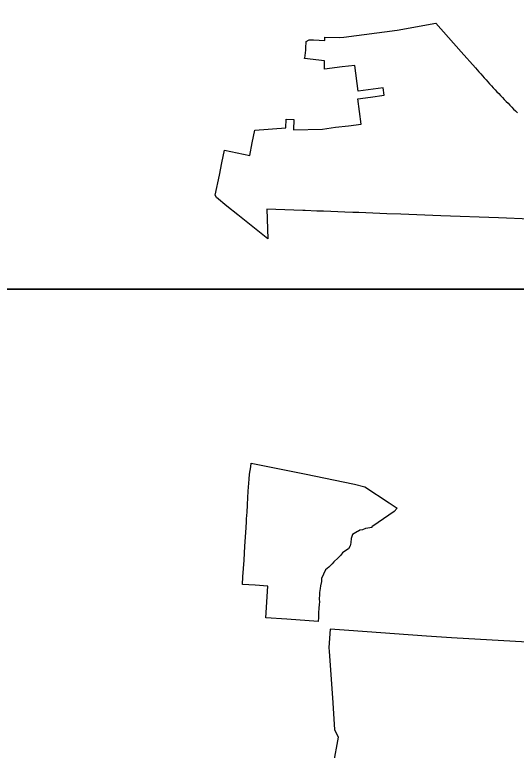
# Model space of a CAD drawing. Extents: x 1662474 to 1856135, y 779280 to 917889.
# Drawn here: x 1685465 to 1689403, y 822966 to 828742 of the extents above; entities that cross this region are included whole.
import ezdxf

# ---------------------------------------------------------------- set-up
doc = ezdxf.new("R2010")
doc.units = 0
for name, color, linetype in [('Exist Boundary Political City Limit New', 7, 'Continuous'), ('Map Preparation Boundary City Limit Buffer Line', 7, 'Continuous'), ('Map Preparation Inset Cut Line', 7, 'Continuous')]:
    doc.layers.add(name, color=color, linetype=linetype)

msp = doc.modelspace()

# ---------------------------------------------------------------- linework, layer by layer
at = {"layer": 'Exist Boundary Political City Limit New'}
for points in [[(1689512.4, 827137.4), (1689265, 827146.9), (1688811.8, 827163.9), (1688496.4, 827175.9), (1688387.1, 827180.1), (1688277, 827184.4), (1688167.4, 827188.5), (1688119.5, 827190.4), (1688057.5, 827192.9), (1687948.2, 827196.8), (1687890.8, 827199.1), (1687838.1, 827200.9), (1687745.6, 827204.4), (1687735.1, 827205.1), (1687733.8, 827205.1), (1687728.5, 827205.4), (1687445.5, 827215.9), (1687452.5, 826981.4), (1687216.5, 827170.9), (1687132, 827238.8), (1687048.5, 827305.9), (1687040, 827325.9), (1687072, 827481.4), (1687092.2, 827580.2), (1687112.5, 827678.9), (1687310.8, 827637.8), (1687330.5, 827736.4), (1687350.2, 827834.8), (1687350.5, 827835.9), (1687592.9, 827852.9), (1687597.5, 827923.4), (1687656.5, 827919.4), (1687653, 827838.6), (1687881, 827844.9), (1687985.1, 827858.1), (1688085, 827870.9), (1688185, 827883.4), (1688159.5, 828082.4), (1688258.9, 828095.3), (1688367, 828109.4), (1688359.5, 828167.9), (1688161.6, 828142.5), (1688137, 828344.4), (1688037.5, 828331.9), (1687897.5, 828313.9), (1687898, 828379.9), (1687741.9, 828399.4), (1687743, 828405.6), (1687744.9, 828415.9), (1687746.4, 828426.4), (1687747.9, 828436.8), (1687749, 828447.2), (1687750, 828457.8), (1687750.9, 828468.2), (1687751.5, 828478.9), (1687753, 828530.9), (1687778.5, 828546.4), (1687811.5, 828544.4), (1687900, 828540.4), (1687900.4, 828566.9), (1688016.5, 828562.4), (1688048.5, 828566.5), (1688467, 828621.4), (1688771.4, 828675.4)], [(1688771.4, 828675.4), (1688971.5, 828451.2), (1689083, 828326.4), (1689096.6, 828310.4), (1689110.5, 828294.4), (1689124.4, 828278.6), (1689138.2, 828262.8), (1689152.1, 828247), (1689166.1, 828231.4), (1689180.2, 828215.7), (1689194.4, 828200.1), (1689206.5, 828186.9), (1689208.5, 828184.4), (1689222.8, 828168.9), (1689237, 828153.5), (1689251.4, 828138.1), (1689265.8, 828122.7), (1689280.1, 828107.4), (1689294.6, 828092.1), (1689309.2, 828076.9), (1689323.9, 828061.8), (1689338.5, 828046.7), (1689353.1, 828031.6), (1689367.9, 828016.6), (1689382.8, 828001.6), (1689397.6, 827986.7), (1689412.5, 827971.9)], [(1687849.6, 824009.2), (1687849.1, 823978.1), (1687602.8, 823994.7), (1687437.5, 824005.9), (1687453.2, 824256.2), (1687353.5, 824262.6), (1687253.6, 824268.9), (1687257.4, 824328.8), (1687265.8, 824460.3), (1687272.5, 824568.1), (1687279.4, 824675.9), (1687284.4, 824756.3), (1687286.1, 824783.7), (1687289.4, 824835), (1687292.9, 824891.4), (1687293.1, 824895.7), (1687299.4, 825001.6), (1687305.6, 825095.2), (1687308.4, 825135.4), (1687320.1, 825190.9), (1687322.5, 825221.4), (1687740.9, 825135.9), (1688132.9, 825055.9), (1688215.6, 825035.9), (1688405, 824908.9), (1688467, 824867.3), (1688444.1, 824840.9), (1688318.8, 824754.6), (1688270.5, 824721.4), (1688269.5, 824714.5), (1688238.5, 824710.4), (1688219.6, 824707.9), (1688195.6, 824697.9), (1688173.8, 824693.9), (1688163.8, 824687.9), (1688157.1, 824683.9), (1688118.1, 824660.1), (1688108.2, 824629.9), (1688104.2, 824598.6), (1688102.1, 824582.4), (1688098.1, 824570.5), (1688086.2, 824548.6), (1688058.4, 824528.7), (1688038.5, 824516.8), (1688022.6, 824496.9), (1688004.6, 824476.9), (1687970.9, 824447.1), (1687957, 824429.2), (1687944.9, 824417.2), (1687932, 824404.2), (1687905.2, 824383.4), (1687873.5, 824315.8), (1687873.5, 824291.9), (1687865.5, 824258), (1687862.9, 824235.7), (1687859.6, 824206.2), (1687857.6, 824186.4), (1687855.6, 824154.6), (1687859.6, 824128.7), (1687856.5, 824114.4), (1687853.6, 824080.9), (1687851.6, 824049.1), (1687850.6, 824028.9), (1687849.6, 824009.2)], [(1690797.9, 824417.9), (1690610.9, 824428.4), (1690696.4, 824166.9), (1690798.4, 823847.2), (1690156.9, 823905.5), (1689679, 823937.5), (1689670.9, 823805.2), (1688893.5, 823849.4), (1688698.1, 823862.7), (1688088.6, 823907.3), (1687943.4, 823917.9), (1687932.6, 823773.6), (1687934.6, 823743.1), (1687959.6, 823377.3), (1687976.4, 823130.4), (1688004.9, 823068.8), (1687964.9, 822854.8)]]:
    msp.add_lwpolyline(points, dxfattribs=at)
at = {"layer": 'Map Preparation Boundary City Limit Buffer Line'}
for points in [[(1689512.4, 827137.4), (1689265, 827146.9), (1688811.8, 827163.9), (1688496.4, 827175.9), (1688387.1, 827180.1), (1688277, 827184.4), (1688167.4, 827188.5), (1688119.5, 827190.4), (1688057.5, 827192.9), (1687948.2, 827196.8), (1687890.8, 827199.1), (1687838.1, 827200.9), (1687745.6, 827204.4), (1687735.1, 827205.1), (1687733.8, 827205.1), (1687728.5, 827205.4), (1687445.5, 827215.9), (1687452.5, 826981.4), (1687216.5, 827170.9), (1687132, 827238.8), (1687048.5, 827305.9), (1687040, 827325.9), (1687072, 827481.4), (1687092.2, 827580.2), (1687112.5, 827678.9), (1687310.8, 827637.8), (1687330.5, 827736.4), (1687350.2, 827834.8), (1687350.5, 827835.9), (1687592.9, 827852.9), (1687597.5, 827923.4), (1687656.5, 827919.4), (1687653, 827838.6), (1687881, 827844.9), (1687985.1, 827858.1), (1688085, 827870.9), (1688185, 827883.4), (1688159.5, 828082.4), (1688258.9, 828095.3), (1688367, 828109.4), (1688359.5, 828167.9), (1688161.6, 828142.5), (1688137, 828344.4), (1688037.5, 828331.9), (1687897.5, 828313.9), (1687898, 828379.9), (1687741.9, 828399.4), (1687743, 828405.6), (1687744.9, 828415.9), (1687746.4, 828426.4), (1687747.9, 828436.8), (1687749, 828447.2), (1687750, 828457.8), (1687750.9, 828468.2), (1687751.5, 828478.9), (1687753, 828530.9), (1687778.5, 828546.4), (1687811.5, 828544.4), (1687900, 828540.4), (1687900.4, 828566.9), (1688016.5, 828562.4), (1688048.5, 828566.5), (1688467, 828621.4), (1688771.4, 828675.4)], [(1688771.4, 828675.4), (1688971.5, 828451.2), (1689083, 828326.4), (1689096.6, 828310.4), (1689110.5, 828294.4), (1689124.4, 828278.6), (1689138.2, 828262.8), (1689152.1, 828247), (1689166.1, 828231.4), (1689180.2, 828215.7), (1689194.4, 828200.1), (1689206.5, 828186.9), (1689208.5, 828184.4), (1689222.8, 828168.9), (1689237, 828153.5), (1689251.4, 828138.1), (1689265.8, 828122.7), (1689280.1, 828107.4), (1689294.6, 828092.1), (1689309.2, 828076.9), (1689323.9, 828061.8), (1689338.5, 828046.7), (1689353.1, 828031.6), (1689367.9, 828016.6), (1689382.8, 828001.6), (1689397.6, 827986.7), (1689412.5, 827971.9)], [(1687849.6, 824009.2), (1687849.1, 823978.1), (1687602.8, 823994.7), (1687437.5, 824005.9), (1687453.2, 824256.2), (1687353.5, 824262.6), (1687253.6, 824268.9), (1687257.4, 824328.8), (1687265.8, 824460.3), (1687272.5, 824568.1), (1687279.4, 824675.9), (1687284.4, 824756.3), (1687286.1, 824783.7), (1687289.4, 824835), (1687292.9, 824891.4), (1687293.1, 824895.7), (1687299.4, 825001.6), (1687305.6, 825095.2), (1687308.4, 825135.4), (1687320.1, 825190.9), (1687322.5, 825221.4), (1687740.9, 825135.9), (1688132.9, 825055.9), (1688215.6, 825035.9), (1688405, 824908.9), (1688467, 824867.3), (1688444.1, 824840.9), (1688318.8, 824754.6), (1688270.5, 824721.4), (1688269.5, 824714.5), (1688238.5, 824710.4), (1688219.6, 824707.9), (1688195.6, 824697.9), (1688173.8, 824693.9), (1688163.8, 824687.9), (1688157.1, 824683.9), (1688118.1, 824660.1), (1688108.2, 824629.9), (1688104.2, 824598.6), (1688102.1, 824582.4), (1688098.1, 824570.5), (1688086.2, 824548.6), (1688058.4, 824528.7), (1688038.5, 824516.8), (1688022.6, 824496.9), (1688004.6, 824476.9), (1687970.9, 824447.1), (1687957, 824429.2), (1687944.9, 824417.2), (1687932, 824404.2), (1687905.2, 824383.4), (1687873.5, 824315.8), (1687873.5, 824291.9), (1687865.5, 824258), (1687862.9, 824235.7), (1687859.6, 824206.2), (1687857.6, 824186.4), (1687855.6, 824154.6), (1687859.6, 824128.7), (1687856.5, 824114.4), (1687853.6, 824080.9), (1687851.6, 824049.1), (1687850.6, 824028.9), (1687849.6, 824009.2)], [(1690797.9, 824417.9), (1690610.9, 824428.4), (1690696.4, 824166.9), (1690798.4, 823847.2), (1690156.9, 823905.5), (1689679, 823937.5), (1689670.9, 823805.2), (1688893.5, 823849.4), (1688698.1, 823862.7), (1688088.6, 823907.3), (1687943.4, 823917.9), (1687932.6, 823773.6), (1687934.6, 823743.1), (1687959.6, 823377.3), (1687976.4, 823130.4), (1688004.9, 823068.8), (1687964.9, 822854.8)]]:
    msp.add_lwpolyline(points, dxfattribs=at)
at = {"layer": 'Map Preparation Inset Cut Line'}
for points in [[(1731035.7, 826588.1), (1668486.3, 826588.1), (1668486.3, 870408.9), (1731035.7, 870408.9)], [(1731035.7, 782767.4), (1668486.3, 782767.4), (1668486.3, 826588.1), (1731035.7, 826588.1)]]:
    msp.add_lwpolyline(points, close=True, dxfattribs=at)

doc.saveas('drawing.dxf')
